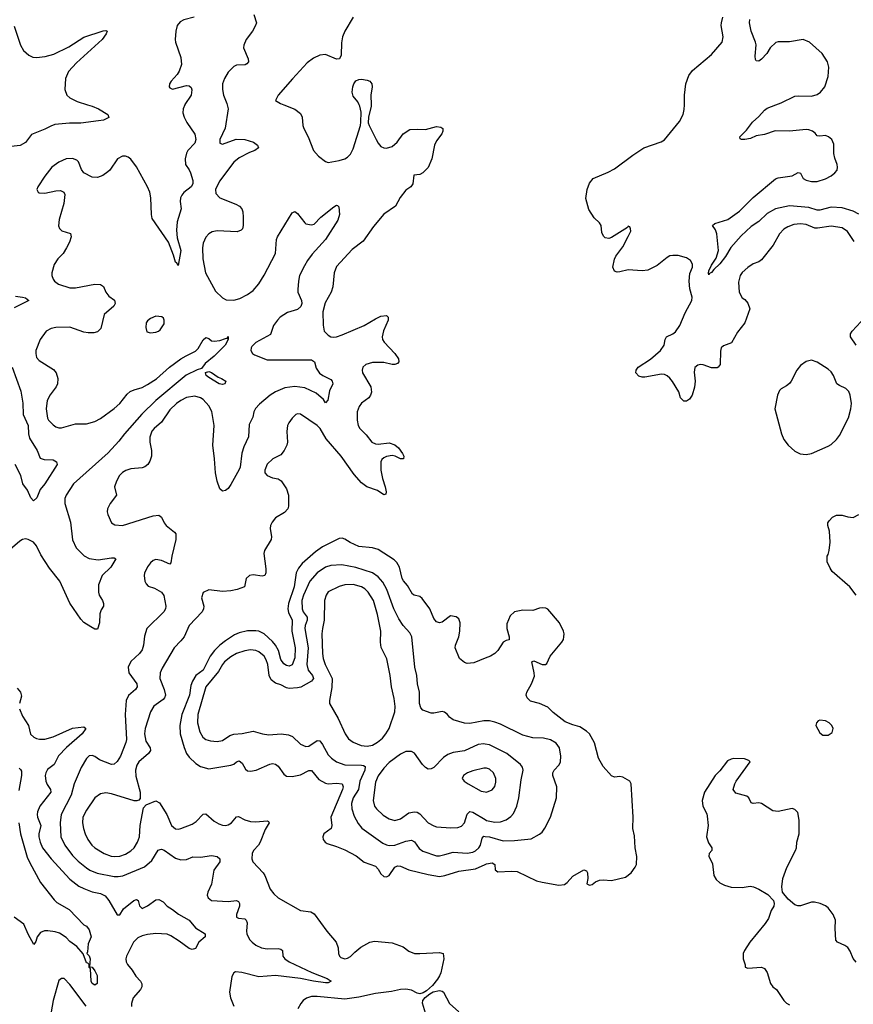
# Model space of a CAD drawing. Header units: inches. Extents: x 1550315 to 1685896, y 510706 to 640504.
# Tile 365 of 452: x 1636649 to 1642650, y 623524 to 630613. Entities that reach past the tile are written whole.
import ezdxf

# ---------------------------------------------------------------- set-up
doc = ezdxf.new("R2010")
doc.units = ezdxf.units.IN
doc.header["$MEASUREMENT"] = 0
for name, color, linetype in [('B6632', 7, 'Continuous'), ('B6633', 7, 'Continuous'), ('B6642', 7, 'Continuous'), ('B6643', 7, 'Continuous')]:
    doc.layers.add(name, color=color, linetype=linetype)

msp = doc.modelspace()

# ---------------------------------------------------------------- linework, layer by layer
at = {"layer": 'B6632', "color": 5}
for points, elevation in [([(1637137.7, 630000), (1637170.6, 629990), (1637215.5, 629970), (1637284, 629930), (1637290.4, 629909.6), (1637251.3, 629890), (1637215.8, 629884.2), (1637090, 629867.9), (1637007, 629867), (1636902.6, 629857.4), (1636872.9, 629847.1), (1636830, 629823.6), (1636733, 629787), (1636690, 629729.3), (1636653.4, 629706.6), (1636450, 629684.7)], 620), ([(1637837.8, 630000), (1637825.7, 629970), (1637823.1, 629943.1), (1637832.2, 629910), (1637851.7, 629871.7), (1637910, 629787.7), (1637916.8, 629750), (1637910, 629724.4), (1637860.4, 629670), (1637850, 629652.7), (1637839.5, 629610), (1637843.8, 629570), (1637870, 629530.8), (1637878.4, 629510), (1637894.4, 629454.4), (1637894.9, 629430), (1637883.7, 629410), (1637831.1, 629368.9), (1637815.3, 629350), (1637807.4, 629330), (1637804.8, 629304.8), (1637812, 629250), (1637783.6, 629156.4), (1637777.1, 629097.1), (1637782.9, 629042.9), (1637810.2, 628950), (1637790, 628842), (1637779.6, 628859.6), (1637770, 628866), (1637756.8, 628916.8), (1637719.3, 629010), (1637601.7, 629181.7), (1637596.9, 629210), (1637594.2, 629330), (1637585.5, 629370), (1637570, 629409.7), (1637490, 629552.8), (1637450, 629608), (1637430, 629624), (1637410, 629631.2), (1637390, 629629.7), (1637352.7, 629610), (1637297.6, 629530), (1637283.7, 629516.3), (1637248.4, 629491.6), (1637210, 629476), (1637170, 629479.7), (1637112, 629510), (1637093.7, 629533.7), (1637073.6, 629590), (1637061.1, 629601.1), (1637030, 629612.4), (1636982.8, 629610), (1636930, 629586.3), (1636881.6, 629550), (1636830, 629487), (1636779.3, 629410), (1636773.4, 629390), (1636781, 629370), (1636790, 629364.9), (1636830, 629364.4), (1636910, 629380.3), (1636942.4, 629382.4), (1636967.3, 629370), (1636973, 629353), (1636967.6, 629290), (1636933.8, 629173.8), (1636929, 629129), (1636935.5, 629110), (1636952, 629092), (1637013.8, 629073.8), (1637018.7, 629050), (1637006.7, 629010), (1636986.9, 628970), (1636961.3, 628930), (1636924.6, 628890), (1636897, 628850), (1636880.4, 628790), (1636880.4, 628770), (1636890, 628744), (1636900.5, 628730), (1636929.2, 628709.2), (1637010, 628683.1), (1637050, 628681.7), (1637190, 628707.4), (1637230, 628706.7), (1637251.4, 628691.4), (1637270.4, 628650), (1637290, 628622), (1637332.1, 628592.1), (1637336.4, 628570), (1637327.7, 628550), (1637257.3, 628490), (1637234, 628390), (1637210, 628364.7), (1637182.9, 628357.1), (1637142.3, 628357.7), (1637110, 628362.6), (1637010, 628398.3), (1636910, 628396.9), (1636876, 628390), (1636838.8, 628370), (1636795.5, 628310), (1636766.4, 628230), (1636764.4, 628210), (1636770, 628181), (1636790, 628158), (1636893.4, 628093.4), (1636912, 628070), (1636924.6, 628030), (1636921.1, 627990), (1636912, 627970), (1636868.5, 627911.5), (1636847.8, 627870), (1636839.6, 627810), (1636850, 627742.8), (1636856.4, 627730), (1636890, 627694.9), (1636910, 627680.4), (1636930, 627673.7), (1636950, 627674.9), (1637050, 627702.3), (1637130, 627702), (1637190, 627720.3), (1637230, 627742.3), (1637330, 627812.6), (1637370, 627850.3), (1637423, 627917), (1637444.8, 627935.2), (1637472, 627948), (1637530, 627965), (1637570, 627985.4), (1637634.3, 628025.7), (1637728.5, 628111.5), (1637810, 628170.1), (1637847, 628193), (1637914.8, 628225.2), (1637934, 628246), (1637970, 628308.2), (1637990, 628324), (1638010, 628316.3), (1638030, 628301.6), (1638050, 628297), (1638090, 628303.7), (1638130, 628318), (1638139.1, 628319.1), (1638146, 628314), (1638146, 628326), (1638150.6, 628330.6), (1638150.6, 628310.6), (1638128.2, 628270), (1638050.1, 628189.9), (1637983.7, 628136.3), (1637957.6, 628102.4), (1637927.8, 628092.2), (1637847.8, 628052.2), (1637628.8, 627871.2), (1637527.9, 627772), (1637403.6, 627630), (1637363, 627577), (1637285.7, 627494.3), (1637037.6, 627270), (1636983.5, 627190), (1636974.8, 627165.2), (1636975, 627130), (1637014.5, 626994.5), (1637028.3, 626868.3), (1637055.5, 626810), (1637112.2, 626752.2), (1637150, 626732.6), (1637215.1, 626724.9), (1637310, 626739.2), (1637330, 626738), (1637341.6, 626730), (1637304, 626670), (1637242, 626610), (1637216.7, 626543.3), (1637215.3, 626490), (1637221.3, 626470), (1637244.9, 626430), (1637252.2, 626410), (1637253, 626390), (1637236.5, 626363.5), (1637225.8, 626334.1), (1637223, 626270), (1637210, 626224), (1637190, 626225.2), (1637161.2, 626241.2), (1637110, 626273.2), (1637090, 626297.2), (1637011.2, 626411.2), (1636939, 626570), (1636863.2, 626663.2), (1636800.3, 626760.3), (1636770, 626824.4), (1636747.8, 626850), (1636710, 626871), (1636690, 626875.6), (1636670, 626870.8), (1636650, 626857.8), (1636580.9, 626799.1)], 640), ([(1638142.9, 630000), (1638149.1, 629970), (1638127.4, 629832.6), (1638090.5, 629750), (1638090, 629724.7), (1638110, 629716.3), (1638208.2, 629751.8), (1638270, 629751.2), (1638333.4, 629730), (1638362, 629710), (1638367.3, 629690), (1638342.8, 629670), (1638303.6, 629656.4), (1638230, 629618.5), (1638190, 629587.2), (1638086.7, 629450), (1638058.3, 629390), (1638061.6, 629361.6), (1638090, 629330.4), (1638205.1, 629285.1), (1638230.6, 629270), (1638248.2, 629250), (1638254.9, 629230), (1638257.4, 629190), (1638257.6, 629130), (1638252.2, 629107.8), (1638243.8, 629096.2), (1638214.6, 629085.4), (1638070, 629093.1), (1638034.6, 629085.4), (1638010, 629071.1), (1637990, 629047), (1637970, 629004), (1637965, 628970), (1637968.4, 628890), (1637985.5, 628790), (1638058.7, 628658.7), (1638110, 628610.6), (1638136.1, 628596.1), (1638190, 628593.7), (1638234.9, 628605.1), (1638290, 628633.1), (1638330, 628663.7), (1638369.7, 628710), (1638410, 628773), (1638489.7, 628930), (1638497.6, 629030), (1638505.1, 629050), (1638610, 629222), (1638630, 629230.7), (1638650, 629216.3), (1638700.7, 629150), (1638710, 629143.8), (1638750, 629135.5), (1638770, 629139.3), (1638817.4, 629190), (1638910, 629264.9), (1638930, 629278), (1638936, 629276), (1638946, 629266), (1638950.4, 629210.3), (1638939.5, 629170), (1638850.3, 629030), (1638755.4, 628924.6), (1638721.6, 628878.4), (1638698.4, 628841.6), (1638664.3, 628770), (1638655.3, 628730), (1638650.2, 628670), (1638651.7, 628650), (1638677.9, 628590), (1638679.4, 628570), (1638672.9, 628547.1), (1638650, 628525.6), (1638576.1, 628503.9), (1638524.9, 628470), (1638504.7, 628450), (1638477.3, 628410), (1638454.6, 628345.4), (1638350, 628289.6), (1638320.6, 628259.4), (1638314.9, 628250), (1638313, 628230), (1638324.9, 628210), (1638340.5, 628200.5), (1638430, 628163.2), (1638750, 628163.1), (1638770.4, 628150), (1638784.1, 628104.1), (1638807.9, 628067.9), (1638830.4, 628050.4), (1638890, 628022), (1638898.4, 628010), (1638902.4, 627990), (1638880.2, 627939.8), (1638867.7, 627872.3), (1638850, 627854), (1638837, 627877), (1638782.8, 627922.8), (1638701.7, 627961.7), (1638630, 627972.1), (1638558.6, 627961.4), (1638490, 627932.8), (1638451.4, 627908.6), (1638376.4, 627843.6), (1638347.5, 627812.5), (1638334.3, 627790), (1638326.7, 627750), (1638301.6, 627698.4), (1638296.5, 627610), (1638263.3, 627536.7), (1638248.3, 627491.6), (1638235.6, 627390), (1638230, 627374.7), (1638170, 627266), (1638150, 627238), (1638130, 627222), (1638110, 627218), (1638090, 627236), (1638070, 627289), (1638059.2, 627350), (1638051.7, 627451.7), (1638038.4, 627550), (1638047.9, 627690), (1638031.3, 627791.3), (1638010, 627833.3), (1637970, 627877.4), (1637950, 627891), (1637910, 627901), (1637850, 627891.8), (1637810, 627871.8), (1637778.9, 627850), (1637730, 627802.6), (1637670, 627714.7), (1637616.4, 627670), (1637601.1, 627650), (1637586.1, 627606.1), (1637586.5, 627570), (1637596.9, 627510), (1637596.9, 627470), (1637586.4, 627433.6), (1637570.9, 627409.1), (1637550, 627393.3), (1637530, 627385.3), (1637450, 627378.5), (1637412.4, 627367.6), (1637388, 627352), (1637368.4, 627330), (1637346.4, 627290), (1637332.4, 627250), (1637346.4, 627190), (1637299.5, 627130), (1637281.3, 627090), (1637278.4, 627070), (1637283.8, 627050), (1637310.8, 626990), (1637334.6, 626974.6), (1637390, 626971.7), (1637610, 627040.9), (1637650, 627044.9), (1637670.2, 627030.2), (1637688.8, 626990), (1637703.7, 626970), (1637763.2, 626923.2), (1637772.9, 626910), (1637773, 626870), (1637743.5, 626750), (1637737.7, 626702.3), (1637730, 626692.7), (1637670, 626719.7), (1637630, 626727), (1637610, 626718), (1637590, 626701.2), (1637570, 626673.2), (1637547.9, 626627.9), (1637545.5, 626610), (1637550.5, 626570.5), (1637558.8, 626550), (1637574.9, 626534.9), (1637619, 626519), (1637670.8, 626490), (1637686.2, 626466.2), (1637702, 626390), (1637698, 626370), (1637687, 626350), (1637564.9, 626230), (1637546.4, 626173.6), (1637540.3, 626110), (1637530, 626075.1), (1637511.8, 626050), (1637448.2, 625991.8), (1637429.2, 625950.8), (1637434.7, 625910), (1637492.8, 625830), (1637495.3, 625810), (1637481.6, 625790), (1637432, 625748), (1637415.8, 625710), (1637409.2, 625610), (1637416.9, 625430), (1637412.5, 625407.5), (1637375.5, 625310), (1637350, 625272), (1637330, 625253.5), (1637310, 625249.7), (1637224.7, 625284.7), (1637190, 625307.8), (1637170, 625315.1), (1637150, 625313.6), (1637130, 625292.3), (1637092.4, 625227.6), (1637040.6, 625110), (1637019.4, 625030), (1636948.5, 624890), (1636940.2, 624830), (1636946.2, 624730), (1636973.5, 624670), (1637030, 624595.5), (1637070, 624555.4), (1637130, 624506.5), (1637153.7, 624490), (1637206.7, 624466.7), (1637330, 624444.3), (1637356.9, 624443.1), (1637391, 624449), (1637546.8, 624513.2), (1637600.4, 624559.6), (1637647, 624633), (1637661.3, 624638.7), (1637670, 624640.3), (1637690, 624632.6), (1637770, 624576.5), (1637810, 624563.9), (1637850, 624566.3), (1637895.6, 624584.4), (1637950, 624582.8), (1638030, 624596), (1638070, 624588), (1638090.3, 624570.3), (1638090.3, 624550), (1638047.1, 624490), (1638030.2, 624389.8), (1638003.1, 624330), (1637999.3, 624310), (1638004.9, 624290), (1638030.4, 624270.3), (1638150, 624264.9), (1638210, 624271.5), (1638224.4, 624264.4), (1638232.6, 624250), (1638232.4, 624230), (1638210.6, 624170.6), (1638210.6, 624150.6), (1638224.4, 624144.4), (1638270, 624139.5), (1638280.4, 624130), (1638286.5, 624110), (1638282, 624050), (1638284.9, 624030), (1638303.6, 623990), (1638323.1, 623970), (1638350, 623949.2), (1638390, 623929.2), (1638430, 623922.4), (1638510, 623924.9), (1638530, 623921.6), (1638540.4, 623910), (1638544.2, 623870), (1638558.7, 623850), (1638588.7, 623830), (1638752.7, 623752.7), (1638863.1, 623710), (1638890.3, 623690), (1638870, 623677.6), (1638850, 623678.6), (1638763.7, 623690), (1638670, 623708.7), (1638490, 623729.9), (1638370, 623721.9), (1638248, 623752), (1638203.6, 623756.4), (1638190, 623749.4), (1638175.6, 623724.4), (1638159, 623610), (1638166.5, 623570), (1638191.5, 623510)], 660), ([(1639179.9, 630000), (1639180.4, 629990), (1639160.3, 629910), (1639158.7, 629870), (1639164.4, 629850), (1639214.7, 629750), (1639230, 629723.1), (1639250, 629700.3), (1639270, 629690.3), (1639290, 629687.8), (1639330, 629700.2), (1639366.9, 629730), (1639410, 629791), (1639458.6, 629821.4), (1639510, 629825.5), (1639570, 629823), (1639650, 629844), (1639679.8, 629839.8), (1639696, 629830), (1639694.8, 629810), (1639686.8, 629790), (1639650, 629739.3), (1639635.8, 629710), (1639615.3, 629610), (1639590, 629549.3), (1639550, 629509.2), (1639530, 629499), (1639486.8, 629493.2), (1639479.1, 629430), (1639464, 629410), (1639430, 629384.5), (1639387.3, 629332.7), (1639355.5, 629270), (1639270, 629213.3), (1639195.3, 629124.7), (1639120.9, 629019.1), (1639041.4, 628958.6), (1638930, 628834.5), (1638913.7, 628790), (1638904.2, 628690), (1638890.3, 628650), (1638847.1, 628572.9), (1638831.5, 628510), (1638832.9, 628412.9), (1638841.6, 628370), (1638870, 628341.6), (1638890, 628330.4), (1638910, 628326.7), (1638930, 628328.8), (1638970, 628342.8), (1639129.5, 628410), (1639210, 628458.9), (1639250, 628477.6), (1639290, 628484), (1639300.5, 628470), (1639301.3, 628450), (1639267.3, 628372.7), (1639258.9, 628330), (1639262, 628310), (1639272.7, 628290), (1639350.4, 628210), (1639374.9, 628170), (1639379.1, 628150), (1639370, 628137.2), (1639350, 628129.6), (1639330, 628129.6), (1639270, 628145.1), (1639190, 628144.7), (1639140.7, 628130), (1639119.1, 628110), (1639113.4, 628090), (1639116.3, 628070), (1639175.8, 627970), (1639182, 627930), (1639175.3, 627910), (1639161.3, 627890), (1639110, 627851), (1639092.4, 627827.6), (1639079.2, 627790), (1639078.4, 627730), (1639086.8, 627690), (1639097.2, 627670), (1639143.7, 627623.7), (1639182.9, 627570), (1639210, 627559.1), (1639230, 627557.1), (1639310, 627565.9), (1639350, 627550.8), (1639374.9, 627530), (1639405.5, 627490), (1639415.5, 627470), (1639411, 627450), (1639390, 627452), (1639351.1, 627471.1), (1639330, 627476), (1639290, 627468.3), (1639270, 627458.9), (1639254.9, 627445.1), (1639249.1, 627430), (1639247.7, 627370), (1639260.1, 627310), (1639281.1, 627250), (1639286.9, 627213.1), (1639284, 627196), (1639270, 627191.6), (1639223.9, 627223.9), (1639148.4, 627248.4), (1639110, 627277.7), (1639057.5, 627337.5), (1638964.1, 627470), (1638855, 627595), (1638812.6, 627670), (1638791.5, 627690), (1638670, 627771.6), (1638650, 627775.1), (1638636, 627770), (1638610, 627744.5), (1638586, 627710), (1638577.6, 627690), (1638571.7, 627648.3), (1638576, 627570), (1638572, 627550), (1638553.4, 627510), (1638530, 627480.7), (1638470.8, 627450), (1638430, 627412.7), (1638413.4, 627370), (1638414.8, 627350), (1638431, 627330), (1638470, 627314.9), (1638510, 627306.4), (1638531.5, 627291.5), (1638570, 627234), (1638583.7, 627190), (1638583.6, 627110), (1638579.5, 627090), (1638555.5, 627064.5), (1638490, 627025.6), (1638465.7, 626994.3), (1638455.3, 626970), (1638451.7, 626950), (1638462.8, 626890), (1638460.3, 626870), (1638411.6, 626790), (1638406.5, 626770), (1638422, 626658), (1638420.2, 626630), (1638412.9, 626610), (1638393.7, 626606.3), (1638330, 626615.1), (1638304, 626610), (1638279.5, 626590), (1638268, 626530), (1638214.8, 626510), (1638170, 626500.5), (1638110, 626496.3), (1638010, 626506.9), (1637970.3, 626489.7), (1637957, 626450), (1637974, 626390), (1637972.2, 626370), (1637961.8, 626350), (1637869.1, 626250), (1637833, 626170), (1637810, 626139.7), (1637761.3, 626090), (1637675.7, 625944.3), (1637660.9, 625910), (1637656.8, 625870), (1637688.9, 625790), (1637697.9, 625750), (1637691.5, 625730), (1637680.8, 625719.2), (1637614.5, 625670), (1637591.6, 625630), (1637552.4, 625510), (1637547.5, 625470), (1637557.2, 625417.2), (1637589.3, 625370), (1637590.2, 625350), (1637575.4, 625330), (1637507.2, 625270), (1637493.5, 625246.5), (1637483, 625210), (1637485.8, 625165.8), (1637516.9, 625050), (1637515.6, 625004.4), (1637506.2, 624993.8), (1637492.5, 624987.5), (1637472.2, 624987.8), (1637310, 625039.1), (1637270, 625046.6), (1637230, 625038), (1637190, 625009.6), (1637130, 624921.3), (1637104.7, 624870), (1637101.1, 624830), (1637107.5, 624790), (1637120.2, 624750), (1637139.1, 624710), (1637169, 624670), (1637190.3, 624650), (1637258.4, 624610), (1637307.7, 624590), (1637330, 624586.7), (1637370, 624591.1), (1637410, 624604.7), (1637450, 624629.2), (1637473.8, 624650), (1637497.8, 624690), (1637510.6, 624730), (1637517, 624810), (1637541.3, 624938.7), (1637560.5, 624959.5), (1637630, 624988.7), (1637654.4, 624974.4), (1637709.1, 624890), (1637742.8, 624810), (1637770, 624787.9), (1637790, 624785.5), (1637810, 624790.2), (1637890, 624821.7), (1637919.9, 624840.1), (1637970, 624893.2), (1637990, 624895.6), (1638050, 624842.8), (1638082.2, 624822.2), (1638110, 624812.4), (1638130, 624810.2), (1638150, 624815.5), (1638173.3, 624830), (1638210, 624873.4), (1638224.7, 624875.3), (1638270.7, 624850.7), (1638310, 624839.4), (1638350, 624837.1), (1638430, 624845.5), (1638439.9, 624839.9), (1638445.5, 624830), (1638416.9, 624783.1), (1638381.3, 624690), (1638369, 624670), (1638331.6, 624630), (1638323.6, 624610), (1638320.3, 624570), (1638326.4, 624550), (1638400.8, 624470), (1638413.6, 624450), (1638453.2, 624353.2), (1638478.4, 624318.4), (1638509.2, 624289.2), (1638670, 624199.3), (1638744.7, 624190), (1638770, 624175.8), (1638860.4, 624050), (1638928, 623970), (1638942.8, 623930), (1638944.7, 623890), (1638951.3, 623870), (1638961.4, 623861.4), (1638990, 623851), (1639010, 623856), (1639030, 623866.8), (1639060.5, 623899.5), (1639105.7, 623934.3), (1639170, 623970.3), (1639202.3, 623977.7), (1639330, 623966.4), (1639410, 623938), (1639450, 623907.3), (1639490, 623890.6), (1639530, 623888.4), (1639670, 623897.1), (1639698, 623890), (1639703, 623850), (1639681.7, 623750), (1639671.1, 623728.9), (1639656.3, 623703.7), (1639620, 623660), (1639578.6, 623621.4), (1639554.2, 623605.8), (1639530, 623598.7), (1639510, 623603), (1639470, 623626), (1639430, 623633.2), (1639390, 623629.8), (1639325.2, 623614.8), (1639210, 623601.4), (1639090, 623576.1), (1638990, 623560.7), (1638790, 623580.4), (1638750, 623579.7), (1638713.3, 623566.7), (1638690.7, 623550), (1638673.4, 623530), (1638650.6, 623490)], 680), ([(1638551.1, 630000), (1638629, 629969), (1638670, 629938), (1638682.3, 629910), (1638687.8, 629850), (1638694, 629830), (1638726, 629770), (1638763.7, 629670), (1638800.5, 629630), (1638850, 629592.7), (1638870, 629583.8), (1638950, 629598), (1638990, 629610.3), (1639010, 629623.1), (1639030, 629643.8), (1639050, 629682), (1639101.7, 629850), (1639105.5, 629874.5), (1639106.1, 629946.1), (1639098.3, 629990), (1639093.3, 630000)], 680), ([(1636618.4, 628621.6), (1636670, 628615), (1636690.7, 628610), (1636714.8, 628590), (1636610, 628538)], 620), ([(1636595.8, 628110), (1636656.9, 627936.9), (1636671.2, 627851.2), (1636674.6, 627770), (1636709.3, 627690), (1636711.8, 627630), (1636720.8, 627600.8), (1636774, 627510), (1636796.7, 627456.7), (1636825.4, 627445.4), (1636890, 627442.6), (1636913, 627430), (1636918, 627410), (1636830, 627272), (1636796, 627230), (1636772.2, 627170), (1636748.5, 627148.5), (1636730, 627169.3), (1636706.2, 627226.2), (1636671.1, 627270), (1636657.3, 627330), (1636615.8, 627410)], 620), ([(1640000, 626014.8), (1639917.5, 625982.5), (1639870, 625978), (1639850, 625983.7), (1639814, 626014), (1639784.5, 626090), (1639787, 626110), (1639810.8, 626169.2), (1639818.7, 626210), (1639821.1, 626270), (1639810, 626298.4), (1639790, 626312.6), (1639750, 626319.7), (1639690, 626274.7), (1639670, 626269.7), (1639650, 626277.6), (1639630, 626302), (1639600.8, 626370), (1639545.9, 626445.9), (1639530, 626459.8), (1639489.2, 626469.2), (1639477.7, 626477.7), (1639439.9, 626539.9), (1639412, 626572), (1639402.2, 626590), (1639383.8, 626670), (1639364.7, 626704.7), (1639344.9, 626724.9), (1639230, 626797.4), (1639190, 626809.7), (1639090, 626819.3), (1639027.4, 626847.4), (1638990, 626872.4), (1638970, 626880.4), (1638950, 626878.5), (1638830, 626816.8), (1638779.4, 626780.6), (1638682.9, 626697.1), (1638656.6, 626663.4), (1638638.3, 626630), (1638625.4, 626530), (1638585.3, 626410), (1638579.1, 626370), (1638584.7, 626344.7), (1638611.2, 626290), (1638607.2, 626210), (1638633, 626090), (1638630, 626018), (1638610, 625968.5), (1638590, 625959.2), (1638570, 625963.5), (1638550, 625975.6), (1638530, 626006.6), (1638511.4, 626070), (1638491.4, 626110), (1638470, 626136.3), (1638410, 626189.9), (1638370, 626209.9), (1638350, 626213.7), (1638290, 626211.7), (1638230, 626198.3), (1638196.4, 626183.6), (1638130, 626141.6), (1638090, 626109.1), (1638051.5, 626070), (1638020.4, 626030), (1637969.7, 625930.3), (1637916.8, 625890), (1637892.4, 625850), (1637881.7, 625818.3), (1637871.4, 625750), (1637817.3, 625610), (1637801, 625530), (1637804.7, 625470), (1637832.7, 625372.7), (1637850, 625330.3), (1637870, 625302), (1637917.9, 625257.9), (1637950, 625236.2), (1638010, 625219.3), (1638170, 625244.6), (1638190, 625253.2), (1638210, 625270.2), (1638230, 625276.1), (1638250, 625258.9), (1638275.8, 625215.7), (1638290, 625203.9), (1638310, 625202), (1638352, 625210), (1638450, 625252.9), (1638470, 625257.5), (1638490, 625253.2), (1638510, 625239), (1638550, 625179.5), (1638570, 625166.7), (1638610, 625164.7), (1638670, 625175.4), (1638730, 625207.3), (1638750, 625206.7), (1638802.1, 625142.1), (1638850, 625116.5), (1638870, 625111), (1638930, 625116.6), (1638970.1, 625110.1), (1638978.4, 625090), (1638973, 625070), (1638889.5, 624870), (1638896, 624810), (1638890.2, 624790), (1638838, 624750), (1638830.5, 624730), (1638833.4, 624710), (1638847.3, 624690), (1638861.4, 624681.4), (1638930, 624660.3), (1638990, 624635.8), (1639072.1, 624592.1), (1639130, 624547.4), (1639210, 624519), (1639230, 624497.6), (1639250, 624463.7), (1639270, 624444.4), (1639290, 624441.3), (1639310, 624451.5), (1639348.8, 624510), (1639370, 624520.7), (1639390, 624517.6), (1639450, 624492.3), (1639590, 624457.3), (1639670, 624443.5), (1639710, 624450.2), (1639810, 624482.3), (1639930, 624500.1), (1640000, 624529.7)], 720), ([(1640000, 625564.1), (1639990, 625564.2), (1639890, 625545.1), (1639850, 625546.6), (1639770, 625572), (1639743.7, 625590), (1639729.3, 625610), (1639707.6, 625627.6), (1639690, 625631.3), (1639630, 625619.1), (1639610, 625620.4), (1639550, 625642), (1639537.6, 625657.6), (1639527.7, 625690), (1639526, 625770), (1639513.8, 625830), (1639508.9, 625890), (1639494.4, 625950), (1639471.9, 626170), (1639458.3, 626198.3), (1639410, 626251.2), (1639378.7, 626298.7), (1639342.9, 626370), (1639292.4, 626510), (1639263.5, 626563.5), (1639230, 626602.5), (1639190, 626629.9), (1639070, 626668.5), (1638968.6, 626688.6), (1638890, 626682.4), (1638850.1, 626669.9), (1638790.1, 626629.9), (1638736.8, 626570), (1638692.4, 626470), (1638680.6, 626430), (1638681.5, 626370), (1638690.1, 626350), (1638718.8, 626310), (1638718.5, 626290), (1638703.9, 626250), (1638702.4, 626230), (1638725.4, 626090), (1638715.7, 625970), (1638726, 625930), (1638756.8, 625890), (1638763.5, 625870), (1638750.2, 625850), (1638672.5, 625807.5), (1638650, 625801.1), (1638590, 625797.1), (1638570, 625803.1), (1638530, 625824.5), (1638490, 625835.9), (1638460, 625860), (1638445.3, 625890), (1638434.3, 625970), (1638423.9, 626003.9), (1638407.8, 626030), (1638370, 626061.1), (1638350, 626071.4), (1638310, 626076.8), (1638270, 626069), (1638210, 626048.3), (1638170, 626026), (1638123.8, 625990), (1638108, 625970), (1638080.7, 625919.3), (1637990.1, 625809.9), (1637932.1, 625610), (1637929.5, 625549.5), (1637945.3, 625485.3), (1637967.3, 625447.3), (1637990, 625430.3), (1638021.5, 625421.5), (1638070, 625416.5), (1638110, 625422.4), (1638161.9, 625458.1), (1638190, 625469.2), (1638250, 625473.8), (1638330, 625490.3), (1638398, 625470), (1638443.2, 625463.2), (1638530.3, 625470.3), (1638584.4, 625464.4), (1638612, 625452), (1638670, 625396.5), (1638710, 625378.9), (1638730, 625383.1), (1638790, 625422.4), (1638810, 625420.3), (1638830, 625395.3), (1638870, 625320.8), (1638894.9, 625294.9), (1638930, 625270.2), (1638990, 625248.4), (1639110, 625245.9), (1639124.1, 625244.1), (1639135.5, 625235.5), (1639134.4, 625210), (1639098.5, 625130), (1639088.9, 625070), (1639049, 625010), (1639036.8, 624970), (1639039.8, 624930), (1639057.9, 624877.9), (1639084.9, 624824.9), (1639113, 624793), (1639263.6, 624683.6), (1639290, 624671.1), (1639310, 624666), (1639350, 624668.5), (1639430, 624697.7), (1639470, 624705.4), (1639490, 624694), (1639524.7, 624644.7), (1639550, 624626), (1639650, 624593.8), (1639670, 624592.9), (1639710, 624603.2), (1639770, 624618.7), (1639870, 624611.4), (1639910, 624618), (1639931.3, 624628.7), (1639955, 624650), (1639966.9, 624670), (1639979.1, 624720.9), (1639990, 624733.2), (1640000, 624732.2)], 740), ([(1636630, 625800.3), (1636655.6, 625770), (1636661.5, 625741.5), (1636646.8, 625690)], 640), ([(1636647.6, 625650), (1636670, 625599.3), (1636712.1, 625532.1), (1636728.1, 625468.1), (1636750, 625446.4), (1636770, 625438), (1636792.6, 625432.6), (1636830, 625432.9), (1636890, 625448.8), (1637030, 625512.1), (1637110, 625520.7), (1637126, 625510), (1637099.5, 625470), (1636987.2, 625372.8), (1636928.3, 625311.7), (1636897.6, 625250), (1636850, 625215.1), (1636836.3, 625190), (1636832.4, 625170), (1636836.3, 625130), (1636846.5, 625106.5), (1636871.2, 625070), (1636872.3, 625050), (1636793.4, 624950), (1636777.1, 624910), (1636774.3, 624890), (1636776.3, 624870), (1636800.1, 624810), (1636787.6, 624750), (1636787.7, 624730), (1636795.5, 624690), (1636813.2, 624650), (1636875.4, 624570), (1637010, 624424.5), (1637075.3, 624375.3), (1637110, 624356.6), (1637170, 624334.6), (1637230, 624321.8), (1637263.7, 624303.7), (1637290.3, 624270), (1637350, 624167.3), (1637370, 624167.7), (1637395.6, 624210), (1637470, 624271.8), (1637490, 624278.4), (1637502, 624270), (1637512.7, 624232.7), (1637530, 624214), (1637570, 624232.2), (1637630, 624275.5), (1637650, 624278), (1637682.5, 624262.5), (1637710.7, 624230.7), (1637750, 624206.8), (1637791.6, 624171.6), (1637869.3, 624129.3), (1637915.2, 624075.2), (1637983.8, 624030), (1637984.9, 624010), (1637938, 623970), (1637914.9, 623925.1), (1637890, 623918.4), (1637870, 623925.4), (1637797.9, 623977.9), (1637736.4, 624016.4), (1637710, 624027.7), (1637630, 624033.6), (1637570, 624026.7), (1637530, 624016.7), (1637498.5, 624001.5), (1637467.6, 623970), (1637418.1, 623870), (1637413.2, 623850), (1637415.4, 623830), (1637426, 623810), (1637459.6, 623770), (1637486, 623726), (1637518.7, 623690), (1637528.9, 623670), (1637528.9, 623650), (1637519.5, 623630), (1637466.9, 623570), (1637453.6, 623530), (1637452.9, 623507.1)], 640), ([(1640000, 625396.7), (1639990, 625398.7), (1639950, 625394), (1639850, 625348.3), (1639770, 625335.6), (1639730, 625322.2), (1639700.4, 625299.6), (1639630, 625229.8), (1639610, 625219.2), (1639590, 625217.7), (1639570, 625228.4), (1639548.4, 625250), (1639490, 625332), (1639470, 625344.2), (1639430, 625343.5), (1639390, 625323.5), (1639310, 625263.5), (1639270, 625223.1), (1639230, 625168.2), (1639210, 625122.7), (1639193.8, 624990), (1639204.2, 624950), (1639216.5, 624930), (1639265.3, 624885.3), (1639310, 624859.7), (1639350, 624847.2), (1639390, 624859.7), (1639450, 624901.1), (1639490.1, 624910.1), (1639510, 624906.5), (1639530, 624894.4), (1639590, 624830.2), (1639630, 624808.1), (1639650, 624802.4), (1639753.9, 624793.9), (1639803.3, 624796.7), (1639830, 624805.7), (1639850, 624830.4), (1639870, 624892.7), (1639890, 624912.2), (1639910, 624907.7), (1640000, 624853.5)], 760), ([(1636644.2, 625224.2), (1636655.3, 625215.3), (1636661.7, 625201.7), (1636662.4, 625170), (1636643.7, 625063.7)], 620), ([(1640000, 625223.3), (1639990, 625223.5), (1639910, 625204.7), (1639873.4, 625190), (1639844, 625170), (1639834, 625150), (1639847.7, 625130), (1639877.1, 625110), (1639970, 625058.9), (1640000, 625052.5)], 780), ([(1636642.7, 624830), (1636653.8, 624750), (1636703.1, 624583.1), (1636721.1, 624541.1), (1636799.6, 624399.6), (1636896.7, 624276.7), (1636916.7, 624256.7), (1637005.1, 624205.1), (1637110, 624094.8), (1637130, 624086), (1637150, 624061), (1637164, 624010), (1637142, 623958), (1637138, 623902), (1637132, 623890), (1637150, 623872), (1637156, 623850), (1637152.7, 623792.7), (1637170, 623791.3), (1637190, 623764.7), (1637206.8, 623730), (1637207.1, 623672.9), (1637190, 623660.9), (1637170, 623674), (1637164.7, 623690), (1637158, 623778), (1637150, 623788), (1637149.4, 623809.4), (1637140.4, 623820.4), (1637130, 623822.7), (1637106.3, 623886.3), (1637059.5, 623939.5), (1637010, 623977), (1636983.5, 624003.5), (1636935.1, 624035.1), (1636905.4, 624045.4), (1636852.4, 624052.4), (1636828.4, 624051.6), (1636799.9, 624040.1), (1636774.9, 624010), (1636764.9, 623975.1), (1636750, 623955.3), (1636710, 624029.3), (1636679.8, 624099.8), (1636610, 624151.1)], 620), ([(1637127.7, 623510), (1637010, 623666.6), (1636970, 623709.2), (1636950, 623709.2), (1636930, 623694), (1636890.3, 623550), (1636874.9, 623470)], 640), ([(1639576.6, 623436.6), (1639548.2, 623531.8), (1639552, 623550), (1639567.6, 623572.4), (1639600.5, 623599.5), (1639626.2, 623613.8), (1639670, 623623.8), (1639690, 623619.1), (1639699.1, 623610), (1639743.8, 623530), (1639810.5, 623470)], 680)]:
    msp.add_lwpolyline(points, dxfattribs=dict(at, elevation=elevation))
for points, elevation in [([(1637630, 628479), (1637590, 628461.2), (1637570, 628445.2), (1637560.5, 628430), (1637556.8, 628396.8), (1637564.9, 628364.9), (1637590, 628358.8), (1637630, 628364), (1637649.4, 628370.6), (1637660.2, 628379.8), (1637690, 628422), (1637689, 628450), (1637684, 628464), (1637672.9, 628472.9)], 660), ([(1638110, 627985.1), (1638084, 627990), (1638010, 628036.2), (1637992.3, 628050), (1637987.8, 628072.2), (1638010, 628079.3), (1638030, 628072.7), (1638078.5, 628038.5), (1638101, 628030), (1638132, 628010), (1638124.7, 627990)], 640), ([(1639050, 626545.4), (1638990, 626544.2), (1638948, 626532), (1638870, 626492.8), (1638854.6, 626470), (1638844.4, 626430), (1638841.7, 626290), (1638828.6, 626230), (1638825.1, 626190), (1638828.2, 626048.2), (1638833.1, 626013.1), (1638847.6, 625970), (1638898, 625870), (1638895, 625805), (1638878.7, 625710), (1638880.4, 625690), (1638942.1, 625582.1), (1638991.3, 625470), (1639015.1, 625435.1), (1639050.4, 625410), (1639107.3, 625387.3), (1639150, 625381.4), (1639190, 625388.7), (1639225.1, 625410), (1639259.9, 625440.1), (1639285.1, 625470), (1639308.7, 625510), (1639350.8, 625630), (1639352.7, 625667.3), (1639345.6, 625725.6), (1639325.3, 625810), (1639315, 625890), (1639291.5, 626010), (1639251.8, 626091.8), (1639247.1, 626130), (1639248.2, 626210), (1639225.2, 626330), (1639196.5, 626430), (1639158.4, 626490), (1639133.9, 626513.9), (1639110, 626529)], 760)]:
    msp.add_lwpolyline(points, close=True, dxfattribs=dict(at, elevation=elevation))
at = {"layer": 'B6633', "color": 5}
for points, elevation in [([(1638335.8, 630650), (1638353.1, 630590), (1638347.2, 630570), (1638324.6, 630530), (1638280.3, 630470), (1638262.4, 630430), (1638260.4, 630410), (1638294, 630330), (1638297, 630310), (1638285.1, 630294.9), (1638271.9, 630288.1), (1638210, 630284), (1638190, 630275.6), (1638150, 630234.7), (1638122.7, 630190), (1638109.3, 630150), (1638109.2, 630110), (1638116.5, 630070), (1638140.8, 630010), (1638142.9, 630000)], 660), ([(1636610, 630566.8), (1636655.6, 630430), (1636677.6, 630390), (1636716.1, 630356.1), (1636743.8, 630343.8), (1636770, 630339.7), (1636833.3, 630346.7), (1636895.3, 630364.7), (1637001.8, 630418.2), (1637110, 630487), (1637250, 630533), (1637270, 630534.8), (1637278, 630530), (1637270.8, 630510), (1637242.8, 630470), (1637057.5, 630302.5), (1637000.9, 630239), (1636978.5, 630190), (1636974.4, 630110), (1636987.6, 630070), (1637010, 630048.9), (1637062.8, 630022.8), (1637137.7, 630000)], 620), ([(1637906, 630630), (1637830, 630610.9), (1637804, 630596), (1637783.6, 630570), (1637772.9, 630530), (1637767.4, 630470), (1637770.3, 630450), (1637810, 630341), (1637814.6, 630290), (1637797.8, 630242.2), (1637782.3, 630217.7), (1637739.3, 630170), (1637728.4, 630150), (1637724.9, 630130), (1637730, 630121), (1637750, 630113.4), (1637850, 630138), (1637870, 630136.3), (1637883.4, 630123.4), (1637888.2, 630108.2), (1637884.4, 630070), (1637838.4, 630001.6), (1637837.8, 630000)], 640), ([(1639050, 630631.5), (1638990, 630529.7), (1638972.7, 630490), (1638966, 630446), (1638963, 630357), (1638951, 630330), (1638930, 630329.5), (1638850, 630362.4), (1638810, 630356.9), (1638765.2, 630334.8), (1638718.9, 630301.1), (1638612.3, 630187.7), (1638510.6, 630070), (1638491.3, 630031.3), (1638526, 630010), (1638551.1, 630000)], 680), ([(1639093.3, 630000), (1639082.2, 630022.2), (1639050, 630062.9), (1639042.8, 630090), (1639047.4, 630130), (1639055.4, 630150), (1639070, 630172.8), (1639090, 630181.1), (1639110, 630183.7), (1639150, 630177), (1639170.4, 630170), (1639183, 630150), (1639185.5, 630130), (1639176.4, 630070), (1639179.9, 630000)], 680)]:
    msp.add_lwpolyline(points, dxfattribs=dict(at, elevation=elevation))
at = {"layer": 'B6642', "color": 5}
for points, elevation in [([(1642656.4, 629016.4), (1642608.5, 629088.5), (1642570, 629113.2), (1642490, 629125.2), (1642391.2, 629111.2), (1642372.7, 629112.7), (1642310, 629138.1), (1642270, 629142.2), (1642223, 629137), (1642179.3, 629120.7), (1642150, 629103.9), (1642118, 629070), (1642072.4, 628990), (1641990, 628884.7), (1641970, 628869.7), (1641930, 628855.8), (1641890, 628829.6), (1641850, 628793.6), (1641834.6, 628770), (1641823.7, 628723.7), (1641827.4, 628650), (1641850, 628610.6), (1641870, 628599.1), (1641890, 628570.7), (1641904.9, 628530), (1641870, 628429), (1641817.2, 628362.8), (1641774, 628286), (1641714.6, 628265.4), (1641699.1, 628250), (1641694.2, 628225.8), (1641691.7, 628130), (1641676.3, 628110), (1641670, 628106), (1641630, 628105.6), (1641570, 628127), (1641550, 628129.5), (1641530, 628124.5), (1641510.4, 628109.6), (1641504.2, 628075.8), (1641511.2, 628011.2), (1641507.3, 627967.3), (1641490.1, 627910), (1641470, 627880.8), (1641450, 627867.2), (1641430, 627867), (1641417, 627877), (1641407.1, 627890), (1641393.1, 627933.1), (1641348.5, 628008.5), (1641330, 628032.7), (1641310, 628048.9), (1641290, 628057.8), (1641270, 628060.3), (1641150, 628038), (1641130, 628038.4), (1641106, 628046), (1641085.2, 628070), (1641086.6, 628090), (1641101.6, 628110), (1641190, 628169), (1641262, 628230), (1641288.3, 628270), (1641295.1, 628310), (1641304.5, 628330), (1641350, 628350.4), (1641370, 628364.4), (1641400.4, 628410), (1641438.7, 628501.3), (1641488.6, 628590), (1641490, 628615.3), (1641474.3, 628674.3), (1641467.4, 628730), (1641473.6, 628786.4), (1641492, 628830), (1641492.1, 628852.1), (1641478.2, 628878.2), (1641450, 628898.7), (1641390, 628914.7), (1641350, 628915.1), (1641330, 628911.5), (1641310, 628900.7), (1641237.4, 628842.6), (1641170, 628809.7), (1641130, 628804.7), (1641030, 628812.6), (1640970, 628797), (1640950, 628796), (1640930, 628802), (1640919.3, 628830), (1640931.9, 628888.1), (1640941.2, 628910), (1640990, 628978), (1641030, 629052), (1641048, 629090), (1641047.3, 629107.3), (1641042, 629122), (1641030, 629126), (1641024.7, 629115.3), (1640910, 629045.2), (1640890, 629037.2), (1640862.7, 629042.7), (1640852.9, 629052.9), (1640840.2, 629080.2), (1640834, 629130), (1640824, 629150), (1640785.1, 629185.1), (1640747, 629247), (1640724.1, 629324.1), (1640734, 629390), (1640750, 629434.8), (1640777.2, 629470), (1640885.7, 629514.3), (1640930, 629538), (1641062, 629638), (1641142, 629690), (1641265.8, 629734.2), (1641290, 629748.5), (1641399.3, 629880.7), (1641425.1, 629930), (1641433.4, 629966.6), (1641434.2, 630000)], 680), ([(1642690, 629212.5), (1642650, 629235.2), (1642570, 629258.1), (1642490, 629263.6), (1642410, 629241.4), (1642390, 629241.8), (1642330, 629260.8), (1642190, 629273.3), (1642090, 629250.6), (1642030, 629218.4), (1641970, 629160.3), (1641915.4, 629124.6), (1641843.8, 629056.2), (1641767.8, 628972.2), (1641730, 628908.4), (1641690, 628854.7), (1641645.8, 628814.1), (1641630, 628792.7), (1641614.9, 628785.1), (1641610, 628775.3), (1641606.7, 628786.7), (1641610, 628804.7), (1641630, 628845.5), (1641663.3, 628896.7), (1641679, 628950), (1641668.7, 629070), (1641658.6, 629098.6), (1641637.2, 629130), (1641653.8, 629146.2), (1641745.6, 629174.4), (1641830, 629233.1), (1641928.4, 629331.6), (1642090, 629467.2), (1642110, 629474.9), (1642210, 629489.1), (1642252.6, 629512.6), (1642270, 629508.4), (1642290.2, 629470.2), (1642310, 629457.4), (1642350, 629447.8), (1642390, 629448.1), (1642450, 629467.1), (1642490, 629489.1), (1642517.6, 629510), (1642533, 629530), (1642536.9, 629550), (1642534.7, 629570), (1642516.6, 629616.6), (1642509.7, 629649.7), (1642510, 629715.3), (1642494.5, 629750), (1642472.3, 629770), (1642450, 629779.7), (1642410, 629774), (1642390, 629776), (1642375.5, 629795.5), (1642356, 629810), (1642330, 629820.5), (1642310, 629821.6), (1642190, 629809.7), (1642088.1, 629811.9), (1642010, 629786.3), (1641950, 629775.6), (1641910, 629758.4), (1641870, 629749.5), (1641846, 629750), (1641835.3, 629755.3), (1641833.2, 629770), (1641881.6, 629818.4), (1641925.4, 629874.6), (1641970, 629915.8), (1642010, 629961.6), (1642030, 629975.8), (1642091.9, 630000)], 660), ([(1642669.8, 628270), (1642630.7, 628330), (1642628.7, 628350), (1642642.6, 628370), (1642736, 628470)], 680), ([(1642670, 626469.4), (1642626, 626530), (1642498.9, 626638.9), (1642483.1, 626663.1), (1642462.5, 626710), (1642462.5, 626750), (1642470, 626761.7), (1642477.1, 626790), (1642483.2, 626850), (1642477.6, 626930), (1642467.6, 626970), (1642467.6, 626990), (1642475.6, 627004.4), (1642500.9, 627030), (1642530, 627044.9), (1642570, 627044.2), (1642610, 627032.2), (1642650, 627028.4), (1642689.6, 627050.4)], 680), ([(1640000, 624529.7), (1640010, 624533.9), (1640050, 624542.8), (1640068.5, 624530), (1640072.3, 624492.3), (1640090, 624477.1), (1640190, 624483.1), (1640230, 624479), (1640370, 624413.8), (1640410, 624402.3), (1640530, 624380.4), (1640570, 624386.4), (1640590, 624401.6), (1640630, 624446), (1640710.9, 624490.9), (1640730, 624484.7), (1640736.3, 624470), (1640739.1, 624430), (1640731.3, 624390), (1640750, 624380.7), (1640770, 624387.3), (1640794.2, 624405.8), (1640822.5, 624417.5), (1640850, 624420.4), (1640910, 624414.9), (1641010, 624439.5), (1641051.6, 624470), (1641080.5, 624510), (1641089.7, 624530), (1641091.8, 624588.2), (1641080.2, 624650), (1641075.8, 624735.8), (1641063.5, 624790), (1641066.2, 624870), (1641051.6, 625111.6), (1641042, 625130), (1640990, 625159.3), (1640970, 625164.5), (1640930, 625158), (1640910, 625169.3), (1640850, 625235.1), (1640816.2, 625296.2), (1640786.5, 625406.5), (1640751.6, 625470), (1640730, 625489.6), (1640681.7, 625521.7), (1640630, 625535.8), (1640576.9, 625556.9), (1640490, 625624.7), (1640450, 625663), (1640390, 625689.6), (1640326.2, 625706.2), (1640301.2, 625730), (1640296, 625750), (1640299.3, 625770), (1640333.2, 625830), (1640354, 625886), (1640353.6, 625910), (1640335.3, 625990), (1640350, 625995.5), (1640410, 625970.5), (1640435.3, 625970), (1640443.2, 625976.8), (1640467, 626030), (1640551.6, 626130), (1640562.9, 626150), (1640567.3, 626170), (1640569.5, 626190), (1640564.5, 626210), (1640534.5, 626270), (1640450, 626369.2), (1640436.6, 626376.6), (1640410, 626379.3), (1640390, 626376), (1640342, 626358), (1640270, 626360.9), (1640210, 626349.4), (1640180.3, 626319.7), (1640155.9, 626264.1), (1640155.4, 626230), (1640173.4, 626170), (1640172.3, 626147.7), (1640150, 626142.9), (1640128.9, 626131.1), (1640090.7, 626070), (1640070.6, 626050), (1640038.8, 626030), (1640000, 626014.8)], 720), ([(1640000, 624732.2), (1640030, 624729), (1640130, 624701.1), (1640210, 624702.9), (1640330, 624715.5), (1640391.5, 624748.5), (1640410, 624764), (1640430, 624790.7), (1640469.6, 624870), (1640513.7, 625010), (1640516.3, 625090), (1640488, 625170), (1640487.8, 625190), (1640497.6, 625210), (1640532.1, 625247.9), (1640541.7, 625270), (1640545.7, 625310), (1640535.3, 625370), (1640510, 625403.1), (1640470, 625428.7), (1640420, 625440), (1640342.9, 625442.9), (1640270, 625460.7), (1640110, 625539.7), (1640070, 625555.3), (1640030, 625563.8), (1640000, 625564.1)], 740), ([(1640000, 624853.5), (1640010, 624847.5), (1640070, 624834.8), (1640110, 624838), (1640150, 624852.8), (1640184.3, 624875.7), (1640203, 624897), (1640226.9, 624950), (1640242.6, 625010), (1640259.3, 625140.7), (1640273.7, 625210), (1640269.7, 625230), (1640253.3, 625250), (1640156.4, 625330), (1640030, 625390.6), (1640000, 625396.7)], 760), ([(1642670, 623827.3), (1642650, 623854.5), (1642626.6, 623906.6), (1642610, 623932), (1642590, 623947.3), (1642537.2, 623970), (1642524.7, 623984.7), (1642519.6, 624070), (1642521.2, 624130), (1642505.2, 624170), (1642470, 624217.2), (1642450, 624232.3), (1642411.1, 624248.9), (1642370, 624259.3), (1642350, 624258), (1642270, 624232.7), (1642250, 624232.7), (1642230, 624239.3), (1642180.8, 624280.8), (1642140.9, 624330), (1642134.5, 624370), (1642142.7, 624430), (1642171, 624509), (1642234.7, 624630), (1642241.3, 624650), (1642243.5, 624690), (1642261.1, 624750), (1642261.1, 624850), (1642250, 624904), (1642230, 624927.3), (1642210, 624932.8), (1642110, 624913), (1642070, 624915.6), (1641988.4, 624968.4), (1641970, 624974.7), (1641929.7, 624969.7), (1641915.1, 624975.1), (1641898, 625010), (1641883.3, 625023.3), (1641803.2, 625043.2), (1641784, 625070), (1641796, 625110), (1641806, 625130), (1641908, 625270), (1641899, 625279), (1641866, 625290), (1641787.3, 625292.7), (1641770, 625289.5), (1641743.7, 625276.3), (1641690, 625204), (1641654.8, 625170), (1641578.8, 625050), (1641562.8, 624990), (1641567.3, 624950), (1641594.9, 624894.9), (1641598.4, 624878.4), (1641604.4, 624810), (1641594, 624730), (1641606.6, 624686.6), (1641630.6, 624650), (1641630.7, 624630), (1641611.3, 624610), (1641611, 624590), (1641635.2, 624535.2), (1641645.5, 624450), (1641662.3, 624422.3), (1641690, 624397.3), (1641722, 624382), (1641770, 624367.7), (1641850, 624364), (1641906.8, 624373.2), (1641931.3, 624370), (1641970, 624353), (1642034, 624314), (1642074.8, 624270), (1642081, 624250), (1642078, 624230), (1642059.8, 624200.2), (1642038.5, 624141.5), (1642015.2, 624104.8), (1641904, 623970), (1641866, 623910), (1641858, 623890), (1641858, 623850), (1641872, 623808), (1641872, 623792), (1641890, 623784.7), (1641990, 623791), (1642010, 623781), (1642030, 623752), (1642054.4, 623674.4), (1642070.5, 623650.5), (1642096, 623630), (1642150.7, 623550), (1642170, 623530.7), (1642190, 623519.1)], 720), ([(1640000, 625052.5), (1640010, 625050.3), (1640050, 625066.7), (1640070, 625091), (1640077.5, 625122.5), (1640076.4, 625150), (1640060.5, 625190), (1640030, 625216.4), (1640010, 625223.1), (1640000, 625223.3)], 780)]:
    msp.add_lwpolyline(points, dxfattribs=dict(at, elevation=elevation))
at = {"layer": 'B6642', "color": 5, "elevation": 720}
for points in [[(1642350, 628162.2), (1642310, 628152.4), (1642270, 628123), (1642242.3, 628090), (1642203.2, 628010), (1642190, 627992.8), (1642170, 627976.4), (1642130, 627955.1), (1642118, 627942), (1642103.5, 627910), (1642085.8, 627810), (1642132.6, 627630), (1642150.3, 627590), (1642180.3, 627550), (1642230, 627505.3), (1642267.5, 627487.5), (1642310, 627482), (1642350, 627489.2), (1642470, 627541.2), (1642490, 627553.6), (1642530, 627590.2), (1642550, 627619), (1642615.1, 627744.9), (1642633.3, 627810), (1642637.9, 627850), (1642628.3, 627908.3), (1642616.7, 627936.7), (1642597, 627957), (1642550, 627978.4), (1642531.9, 627991.9), (1642507.9, 628050), (1642490, 628076.8), (1642470, 628095.3), (1642390, 628146)], [(1642410, 625569), (1642396, 625564), (1642384.7, 625550), (1642381, 625530), (1642410, 625478), (1642430, 625461), (1642470, 625462), (1642499, 625481), (1642504, 625510), (1642495.3, 625530), (1642475.3, 625550), (1642450, 625564)]]:
    msp.add_lwpolyline(points, close=True, dxfattribs=at)
at = {"layer": 'B6643', "color": 5}
for points, elevation in [([(1641434.2, 630000), (1641435.8, 630070), (1641444.7, 630150), (1641466.9, 630210), (1641492.9, 630247.1), (1641630, 630363.1), (1641706.9, 630450), (1641714.2, 630490), (1641699.8, 630570), (1641700.3, 630590), (1641710.8, 630630)], 680), ([(1642091.9, 630000), (1642130, 630014.9), (1642230, 630061.3), (1642254.5, 630065.5), (1642350, 630062.8), (1642390, 630073.7), (1642414, 630090), (1642444.5, 630130), (1642470, 630204.7), (1642473, 630270), (1642463.6, 630310), (1642426.6, 630370), (1642334, 630450), (1642289.6, 630469.6), (1642190, 630454.3), (1642110, 630453.3), (1642092.1, 630447.9), (1642050.5, 630410), (1642028.4, 630370), (1641990, 630329.5), (1641970, 630315.1), (1641950, 630315.3), (1641945.1, 630325.1), (1641943, 630350), (1641949.6, 630430.4), (1641946.6, 630450), (1641914, 630530), (1641901.7, 630590), (1641905.5, 630614.5)], 660)]:
    msp.add_lwpolyline(points, dxfattribs=dict(at, elevation=elevation))

doc.saveas('drawing.dxf')
